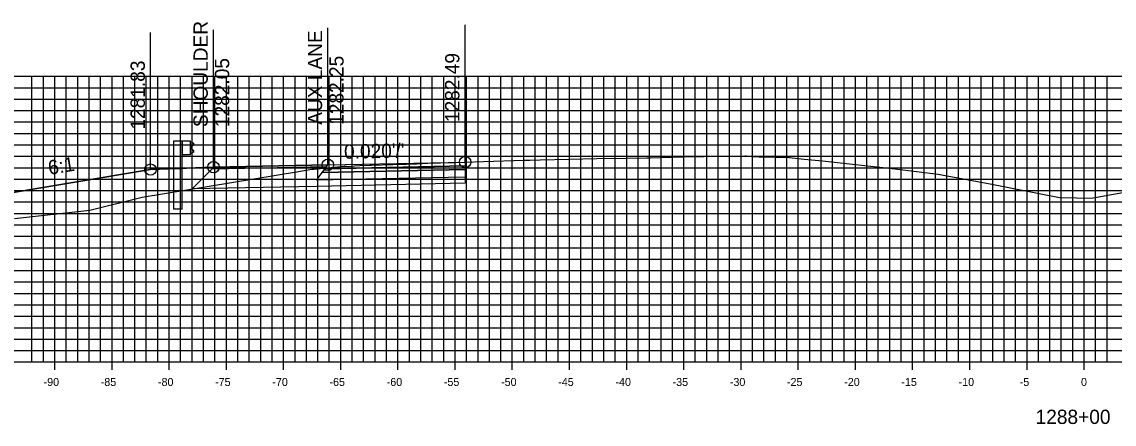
# Model space of a CAD drawing. Extents: x 674939 to 678919, y 750652 to 765176.
# Drawn here: x 678655.6 to 678751.2, y 763410.8 to 763446.1 of the extents above; entities that cross this region are included whole.
import ezdxf

# ---------------------------------------------------------------- set-up
doc = ezdxf.new("R2010")
doc.units = 0
for name, color, linetype in [('R_Alt Surface', 7, 'Continuous'), ('R_Axis', 7, 'Continuous'), ('R_Axis Annot', 7, 'Continuous'), ('R_Exist Surface', 7, 'Continuous'), ('R_Fin Surface', 7, 'Continuous'), ('R_Grid', 7, 'Continuous'), ('R_Guardrail', 7, 'Continuous'), ('R_No Plot', 7, 'Continuous'), ('R_Xsect Elev', 7, 'Continuous'), ('R_Xsect Slope', 7, 'Continuous')]:
    doc.layers.add(name, color=color, linetype=linetype)

msp = doc.modelspace()

# ---------------------------------------------------------------- linework, layer by layer
msp.add_lwpolyline([(678666.905, 763433.12), (678652.405, 763430.704), (678645.908, 763428.538)])
at = {"layer": 'R_Alt Surface'}
for points in [[(678694.405, 763433.45), (678694.405, 763433.12), (678681.905, 763432.865), (678682.155, 763433.2)], [(678694.405, 763433.12), (678694.405, 763432.46), (678681.405, 763432.195), (678681.905, 763432.865)]]:
    msp.add_lwpolyline(points, close=True, dxfattribs=at)
msp.add_lwpolyline([(678694.405, 763432.46), (678694.405, 763431.92), (678681.405, 763431.655), (678670.53, 763431.434), (678672.285, 763433.183)], dxfattribs=at)
at = {"layer": 'R_Axis'}
for p, q in [((678598.533, 763416.288), (678898.533, 763416.288)), ((678658.533, 763415.588), (678658.533, 763416.988)), ((678663.533, 763415.588), (678663.533, 763416.988)), ((678668.533, 763415.588), (678668.533, 763416.988)), ((678673.533, 763415.588), (678673.533, 763416.988)), ((678678.533, 763415.588), (678678.533, 763416.988)), ((678683.533, 763415.588), (678683.533, 763416.988)), ((678688.533, 763415.588), (678688.533, 763416.988)), ((678693.533, 763415.588), (678693.533, 763416.988)), ((678698.533, 763415.588), (678698.533, 763416.988)), ((678703.533, 763415.588), (678703.533, 763416.988)), ((678708.533, 763415.588), (678708.533, 763416.988)), ((678713.533, 763415.588), (678713.533, 763416.988)), ((678718.533, 763415.588), (678718.533, 763416.988)), ((678723.533, 763415.588), (678723.533, 763416.988)), ((678728.533, 763415.588), (678728.533, 763416.988)), ((678733.533, 763415.588), (678733.533, 763416.988)), ((678738.533, 763415.588), (678738.533, 763416.988)), ((678743.533, 763415.588), (678743.533, 763416.988)), ((678748.533, 763415.588), (678748.533, 763416.988))]:
    msp.add_line(p, q, dxfattribs=at)
at = {"layer": 'R_Exist Surface'}
msp.add_lwpolyline([(678655.012, 763428.83), (678661.594, 763429.58), (678666.158, 763430.701), (678679.84, 763432.965), (678680.99, 763433.153), (678681.182, 763433.172), (678683.817, 763433.421), (678684.032, 763433.408), (678684.192, 763433.398), (678684.739, 763433.436), (678685.192, 763433.479), (678686.068, 763433.511), (678686.178, 763433.501), (678688.076, 763433.558), (678689.172, 763433.604), (678689.282, 763433.59), (678690.16, 763433.621), (678691.152, 763433.678), (678692.251, 763433.722), (678693.518, 763433.752), (678694.405, 763433.78), (678696.017, 763433.818), (678699.536, 763433.932), (678700.075, 763433.947), (678700.971, 763433.986), (678703.513, 763434.039), (678705.928, 763434.08), (678708.587, 763434.124), (678710.282, 763434.152), (678710.614, 763434.151), (678711.502, 763434.189), (678713.46, 763434.24), (678717.072, 763434.296), (678718.847, 763434.315), (678718.915, 763434.319), (678718.972, 763434.32), (678718.993, 763434.322), (678719.55, 763434.278), (678720.082, 763434.24), (678721.531, 763434.222), (678722.593, 763434.202), (678722.655, 763434.195), (678722.733, 763434.189), (678724.056, 763434.046), (678725.66, 763433.876), (678731.979, 763433.186), (678735.752, 763432.725), (678740.451, 763431.838), (678746.373, 763430.675), (678747.859, 763430.656), (678749.181, 763430.628), (678753.814, 763431.475)], dxfattribs=at)
at = {"layer": 'R_Fin Surface'}
for points in [[(678637.279, 763428.748), (678637.908, 763428.538), (678645.908, 763428.538), (678652.405, 763430.704), (678666.905, 763433.12), (678672.405, 763433.34), (678682.405, 763433.54), (678694.405, 763433.78)], [(678672.405, 763433.34), (678666.905, 763433.12)], [(678672.405, 763433.34), (678682.405, 763433.54), (678694.405, 763433.78)]]:
    msp.add_lwpolyline(points, dxfattribs=at)
for points in [[(678682.405, 763433.54), (678672.405, 763433.34), (678672.285, 763433.183), (678682.287, 763433.38)], [(678694.405, 763433.78), (678694.405, 763433.45), (678682.155, 763433.2), (678682.405, 763433.54)]]:
    msp.add_lwpolyline(points, close=True, dxfattribs=at)
at = {"layer": 'R_Grid'}
for p, q in [((678598.533, 763441.288), (678898.533, 763441.288)), ((678656.533, 763416.288), (678656.533, 763441.288)), ((678657.533, 763416.288), (678657.533, 763441.288)), ((678658.533, 763416.288), (678658.533, 763441.288)), ((678659.533, 763416.288), (678659.533, 763441.288)), ((678660.533, 763416.288), (678660.533, 763441.288)), ((678661.533, 763416.288), (678661.533, 763441.288)), ((678662.533, 763416.288), (678662.533, 763441.288)), ((678663.533, 763416.288), (678663.533, 763441.288)), ((678664.533, 763416.288), (678664.533, 763441.288)), ((678665.533, 763416.288), (678665.533, 763441.288)), ((678666.533, 763416.288), (678666.533, 763441.288)), ((678667.533, 763416.288), (678667.533, 763441.288)), ((678668.533, 763416.288), (678668.533, 763441.288)), ((678669.533, 763416.288), (678669.533, 763441.288)), ((678670.533, 763416.288), (678670.533, 763441.288)), ((678671.533, 763416.288), (678671.533, 763441.288)), ((678672.533, 763416.288), (678672.533, 763441.288)), ((678673.533, 763416.288), (678673.533, 763441.288)), ((678674.533, 763416.288), (678674.533, 763441.288)), ((678675.533, 763416.288), (678675.533, 763441.288)), ((678676.533, 763416.288), (678676.533, 763441.288)), ((678677.533, 763416.288), (678677.533, 763441.288)), ((678678.533, 763416.288), (678678.533, 763441.288)), ((678679.533, 763416.288), (678679.533, 763441.288)), ((678680.533, 763416.288), (678680.533, 763441.288)), ((678681.533, 763416.288), (678681.533, 763441.288)), ((678682.533, 763416.288), (678682.533, 763441.288)), ((678683.533, 763416.288), (678683.533, 763441.288)), ((678684.533, 763416.288), (678684.533, 763441.288)), ((678685.533, 763416.288), (678685.533, 763441.288)), ((678686.533, 763416.288), (678686.533, 763441.288)), ((678687.533, 763416.288), (678687.533, 763441.288)), ((678688.533, 763416.288), (678688.533, 763441.288)), ((678689.533, 763416.288), (678689.533, 763441.288)), ((678690.533, 763416.288), (678690.533, 763441.288)), ((678691.533, 763416.288), (678691.533, 763441.288)), ((678692.533, 763416.288), (678692.533, 763441.288)), ((678693.533, 763416.288), (678693.533, 763441.288)), ((678694.533, 763416.288), (678694.533, 763441.288)), ((678695.533, 763416.288), (678695.533, 763441.288)), ((678696.533, 763416.288), (678696.533, 763441.288)), ((678697.533, 763416.288), (678697.533, 763441.288)), ((678698.533, 763416.288), (678698.533, 763441.288)), ((678699.533, 763416.288), (678699.533, 763441.288)), ((678700.533, 763416.288), (678700.533, 763441.288)), ((678701.533, 763416.288), (678701.533, 763441.288)), ((678702.533, 763416.288), (678702.533, 763441.288)), ((678703.533, 763416.288), (678703.533, 763441.288)), ((678704.533, 763416.288), (678704.533, 763441.288)), ((678705.533, 763416.288), (678705.533, 763441.288)), ((678706.533, 763416.288), (678706.533, 763441.288)), ((678707.533, 763416.288), (678707.533, 763441.288)), ((678708.533, 763416.288), (678708.533, 763441.288)), ((678709.533, 763416.288), (678709.533, 763441.288)), ((678710.533, 763416.288), (678710.533, 763441.288)), ((678711.533, 763416.288), (678711.533, 763441.288)), ((678712.533, 763416.288), (678712.533, 763441.288)), ((678713.533, 763416.288), (678713.533, 763441.288)), ((678714.533, 763416.288), (678714.533, 763441.288)), ((678715.533, 763416.288), (678715.533, 763441.288)), ((678716.533, 763416.288), (678716.533, 763441.288)), ((678717.533, 763416.288), (678717.533, 763441.288)), ((678718.533, 763416.288), (678718.533, 763441.288)), ((678719.533, 763416.288), (678719.533, 763441.288)), ((678720.533, 763416.288), (678720.533, 763441.288)), ((678721.533, 763416.288), (678721.533, 763441.288)), ((678722.533, 763416.288), (678722.533, 763441.288)), ((678723.533, 763416.288), (678723.533, 763441.288)), ((678724.533, 763416.288), (678724.533, 763441.288)), ((678725.533, 763416.288), (678725.533, 763441.288)), ((678726.533, 763416.288), (678726.533, 763441.288)), ((678727.533, 763416.288), (678727.533, 763441.288)), ((678728.533, 763416.288), (678728.533, 763441.288)), ((678729.533, 763416.288), (678729.533, 763441.288)), ((678730.533, 763416.288), (678730.533, 763441.288)), ((678731.533, 763416.288), (678731.533, 763441.288)), ((678732.533, 763416.288), (678732.533, 763441.288)), ((678733.533, 763416.288), (678733.533, 763441.288)), ((678734.533, 763416.288), (678734.533, 763441.288)), ((678735.533, 763416.288), (678735.533, 763441.288)), ((678736.533, 763416.288), (678736.533, 763441.288)), ((678737.533, 763416.288), (678737.533, 763441.288)), ((678738.533, 763416.288), (678738.533, 763441.288)), ((678739.533, 763416.288), (678739.533, 763441.288)), ((678740.533, 763416.288), (678740.533, 763441.288)), ((678741.533, 763416.288), (678741.533, 763441.288)), ((678742.533, 763416.288), (678742.533, 763441.288)), ((678743.533, 763416.288), (678743.533, 763441.288)), ((678744.533, 763416.288), (678744.533, 763441.288)), ((678745.533, 763416.288), (678745.533, 763441.288)), ((678746.533, 763416.288), (678746.533, 763441.288)), ((678747.533, 763416.288), (678747.533, 763441.288)), ((678748.533, 763416.288), (678748.533, 763441.288)), ((678749.533, 763416.288), (678749.533, 763441.288)), ((678750.533, 763416.288), (678750.533, 763441.288)), ((678598.533, 763440.288), (678898.533, 763440.288)), ((678598.533, 763439.288), (678898.533, 763439.288)), ((678598.533, 763438.288), (678898.533, 763438.288)), ((678598.533, 763437.288), (678898.533, 763437.288)), ((678598.533, 763436.288), (678898.533, 763436.288)), ((678598.533, 763435.288), (678898.533, 763435.288)), ((678598.533, 763434.288), (678898.533, 763434.288)), ((678598.533, 763433.288), (678898.533, 763433.288)), ((678598.533, 763432.288), (678898.533, 763432.288)), ((678598.533, 763431.288), (678898.533, 763431.288)), ((678598.533, 763430.288), (678898.533, 763430.288)), ((678598.533, 763429.288), (678898.533, 763429.288)), ((678598.533, 763428.288), (678898.533, 763428.288)), ((678598.533, 763427.288), (678898.533, 763427.288)), ((678598.533, 763426.288), (678898.533, 763426.288)), ((678598.533, 763425.288), (678898.533, 763425.288)), ((678598.533, 763424.288), (678898.533, 763424.288)), ((678598.533, 763423.288), (678898.533, 763423.288)), ((678598.533, 763422.288), (678898.533, 763422.288)), ((678598.533, 763421.288), (678898.533, 763421.288)), ((678598.533, 763420.288), (678898.533, 763420.288)), ((678598.533, 763419.288), (678898.533, 763419.288)), ((678598.533, 763418.288), (678898.533, 763418.288)), ((678598.533, 763417.288), (678898.533, 763417.288)), ((678598.533, 763416.288), (678898.533, 763416.288))]:
    msp.add_line(p, q, dxfattribs=at)
at = {"layer": 'R_Guardrail'}
for points in [[(678669.655, 763435.62), (678668.905, 763435.62), (678668.905, 763433.2), (678669.655, 763433.23)], [(678670.405, 763435.62), (678669.655, 763435.62), (678669.655, 763434.439), (678670.405, 763434.439)], [(678670.405, 763435.541), (678670.503, 763435.52), (678670.646, 763435.42), (678670.646, 763435.276), (678670.418, 763435.075), (678670.418, 763434.984), (678670.646, 763434.783), (678670.646, 763434.64), (678670.503, 763434.54), (678670.405, 763434.518)]]:
    msp.add_lwpolyline(points, close=True, dxfattribs=at)
for points in [[(678669.655, 763429.65), (678669.655, 763433.23), (678668.905, 763433.2), (678668.905, 763429.65)], [(678669.655, 763429.65), (678668.905, 763429.65)]]:
    msp.add_lwpolyline(points, dxfattribs=at)
at = {"layer": 'R_No Plot'}
for centre in [(678694.405, 763433.78), (678666.905, 763433.12), (678672.405, 763433.34), (678682.405, 763433.54)]:
    msp.add_circle(centre, 0.5, dxfattribs=at)
at = {"layer": 'R_Xsect Elev'}
for p, q in [((678694.405, 763433.78), (678694.405, 763445.78)), ((678666.905, 763433.12), (678666.905, 763445.12)), ((678672.405, 763433.34), (678672.405, 763445.34)), ((678682.405, 763433.54), (678682.405, 763445.54))]:
    msp.add_line(p, q, dxfattribs=at)

# ---------------------------------------------------------------- texts
at = {"layer": 'R_Axis Annot'}
for s, height, p in [('-90', 0.7, (678657.552, 763414.188)), ('-85', 0.7, (678662.546, 763414.188)), ('-80', 0.7, (678667.552, 763414.188)), ('-75', 0.7, (678672.546, 763414.188)), ('-70', 0.7, (678677.552, 763414.188)), ('-65', 0.7, (678682.546, 763414.188)), ('-60', 0.7, (678687.552, 763414.188)), ('-55', 0.7, (678692.546, 763414.188)), ('-50', 0.7, (678697.552, 763414.188)), ('-45', 0.7, (678702.546, 763414.188)), ('-40', 0.7, (678707.552, 763414.188)), ('-35', 0.7, (678712.546, 763414.188)), ('-30', 0.7, (678717.552, 763414.188)), ('-25', 0.7, (678722.546, 763414.188)), ('-20', 0.7, (678727.552, 763414.188)), ('-15', 0.7, (678732.546, 763414.188)), ('-10', 0.7, (678737.552, 763414.188)), ('-5', 0.7, (678742.896, 763414.188)), ('0', 0.7, (678748.252, 763414.188)), ('1288+00', 1.25, (678744.281, 763410.863))]:
    msp.add_text(s, height=height, dxfattribs=at).set_placement(p)
at = {"layer": 'R_Xsect Elev'}
for s, p in [('SHOULDER', (678671.905, 763436.84)), ('AUX LANE', (678681.905, 763437.04)), ('1282.25', (678683.78, 763437.04)), ('1282.49', (678693.905, 763437.28)), ('1281.83', (678666.405, 763436.62)), ('1282.05', (678673.78, 763436.84))]:
    msp.add_text(s, height=1.25, rotation=90, dxfattribs=at).set_placement(p)
at = {"layer": 'R_Xsect Slope'}
for s, rotation, p in [("0.020'/'", 1.14576, (678683.831, 763434.069)), ('6:1', 9.46232, (678658.051, 763432.652))]:
    msp.add_text(s, height=1.25, rotation=rotation, dxfattribs=at).set_placement(p)

doc.saveas('drawing.dxf')
